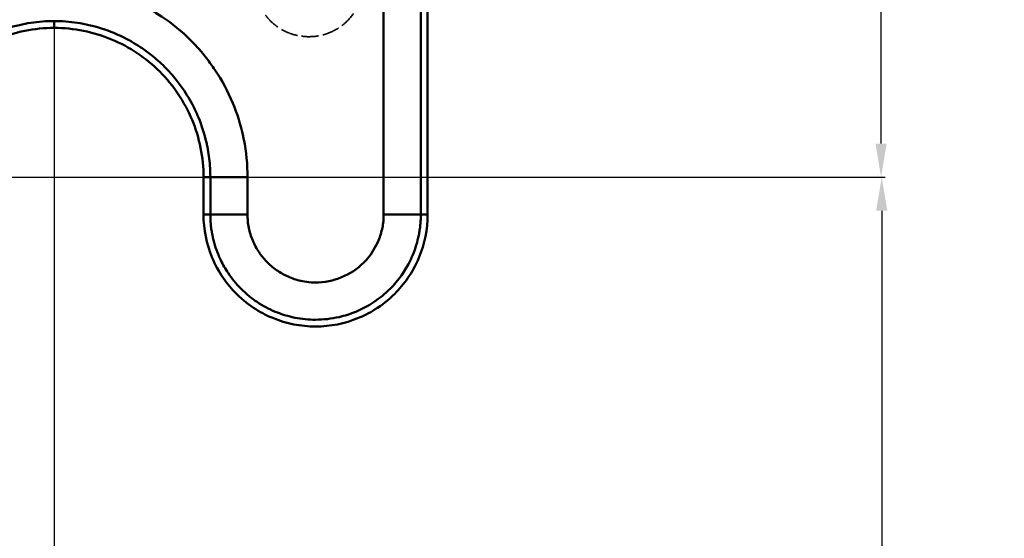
# Model space of a CAD drawing. Header units: millimetres. Extents: x 3367 to 6255, y 2001 to 4216.
# Tile 564 of 656: x 5011 to 5063, y 3877 to 3904. Entities that reach past the tile are written whole.
import ezdxf

# ---------------------------------------------------------------- set-up
doc = ezdxf.new("R2010")
doc.units = ezdxf.units.MM
doc.linetypes.add('DASHED', pattern=[0.2067, 0.1654, -0.0413])
for name, color, linetype, lineweight in [('AM_5', 3, 'Continuous', 25), ('Sichtbare Kanten(DIN)', 7, 'Continuous', 50), ('Sichtbare tangentiale Kanten(DIN)', 7, 'Continuous', 50), ('Verdeckte tangentiale Kanten(DIN)', 7, 'DASHED', 35)]:
    doc.layers.add(name, color=color, linetype=linetype, lineweight=lineweight)
doc.styles.get("Standard").update_dxf_attribs({"font": 'ISOCP.SHX'})
doc.dimstyles.new('Standard$0', dxfattribs={"dimtxt": 0.18, "dimasz": 0.18, "dimexe": 0.18, "dimexo": 0.0625, "dimgap": 0.09, "dimtad": 0, "dimtih": 1, "dimtoh": 1, "dimdec": 4, "dimzin": 0, "dimdsep": 46, "dimtxsty": 'STANDARD', "dimcen": 0.09, "dimadec": 0, "dimazin": 0, "dimtfac": 1, "dimtdec": 4, "dimtofl": 0, "dimtmove": 0, "dimatfit": 3, "dimfxl": 1, "dimtolj": 1, "dimtzin": 0, "dimarcsym": 0})

# ---------------------------------------------------------------- blocks, each defined once
blk = doc.blocks.new('*D13')
at = {"layer": 'AM_5', "color": 0, "lineweight": -2, "transparency": 16777216}
for p, q in [((4981.659, 3895.878), (5057.092, 3895.878)), ((5056.912, 3894.078), (5056.912, 3426.882)), ((5056.912, 2947.678), (5056.912, 3414.874)), ((4981.659, 2945.878), (5057.092, 2945.878))]:
    blk.add_line(p, q, dxfattribs=at)
at = {"layer": 'AM_5', "color": 0, "transparency": 16777216}
for points in [[(5056.612, 3894.078), (5057.212, 3894.078), (5056.912, 3895.878)], [(5056.612, 2947.678), (5057.212, 2947.678), (5056.912, 2945.878)]]:
    blk.add_solid(points, dxfattribs=at)
at = {"layer": 'Defpoints', "color": 0, "transparency": 16777216}
for p in [(4981.597, 3895.878), (5056.912, 3895.878), (4981.597, 2945.878)]:
    blk.add_point(p, dxfattribs=at)
at = {"layer": 'AM_5', "color": 0, "transparency": 16777216, "insert": (5056.912, 3420.878), "char_height": 10, "attachment_point": 5, "rotation": 90}
blk.add_mtext('\\A1;95', dxfattribs=at)
blk = doc.blocks.new('*D14')
at = {"layer": 'AM_5', "color": 0, "lineweight": -2, "transparency": 16777216}
for p, q in [((4967.303, 4095.878), (5057.056, 4095.878)), ((5056.876, 4094.078), (5056.876, 4001.599)), ((5056.876, 3897.678), (5056.876, 3990.157)), ((5004.66, 3895.878), (5057.056, 3895.878))]:
    blk.add_line(p, q, dxfattribs=at)
at = {"layer": 'AM_5', "color": 0, "transparency": 16777216}
for points in [[(5056.576, 4094.078), (5057.176, 4094.078), (5056.876, 4095.878)], [(5056.576, 3897.678), (5057.176, 3897.678), (5056.876, 3895.878)]]:
    blk.add_solid(points, dxfattribs=at)
at = {"layer": 'Defpoints', "color": 0, "transparency": 16777216}
for p in [(4967.24, 4095.878), (5056.876, 4095.878), (5004.597, 3895.878)]:
    blk.add_point(p, dxfattribs=at)
at = {"layer": 'AM_5', "color": 0, "transparency": 16777216, "insert": (5056.876, 3995.878), "char_height": 10, "attachment_point": 5, "rotation": 90}
blk.add_mtext('\\A1;20', dxfattribs=at)
blk = doc.blocks.new('*D16')
at = {"layer": 'AM_5', "color": 0, "lineweight": -2, "transparency": 16777216}
for p, q in [((5012.597, 3903.998), (5012.597, 3845.359)), ((3612.597, 3903.815), (3612.597, 3845.359)), ((3614.397, 3845.539), (4259.056, 3845.539)), ((5010.797, 3845.539), (4276.244, 3845.539))]:
    blk.add_line(p, q, dxfattribs=at)
at = {"layer": 'AM_5', "color": 0, "transparency": 16777216}
for points in [[(3614.397, 3845.839), (3614.397, 3845.239), (3612.597, 3845.539)], [(5010.797, 3845.839), (5010.797, 3845.239), (5012.597, 3845.539)]]:
    blk.add_solid(points, dxfattribs=at)
at = {"layer": 'Defpoints', "color": 0, "transparency": 16777216}
for p in [(5012.597, 3904.061), (3612.597, 3903.878), (5012.597, 3845.539)]:
    blk.add_point(p, dxfattribs=at)
at = {"layer": 'AM_5', "color": 0, "transparency": 16777216, "insert": (4267.65, 3845.539), "char_height": 10, "attachment_point": 5}
blk.add_mtext('\\A1;140', dxfattribs=at)

msp = doc.modelspace()

# ---------------------------------------------------------------- linework, layer by layer
at = {"layer": 'Sichtbare Kanten(DIN)'}
for p, q in [((5032.59721, 3931.73584), (5032.59721, 3893.87798)), ((5020.59721, 3893.87798), (5020.59721, 3895.87798))]:
    msp.add_line(p, q, dxfattribs=at)
for points, knots in [([(5012.59721, 3903.87798), (5011.53967, 3903.87798), (5010.49258, 3903.66794), (5008.55382, 3902.8596), (5007.67891, 3902.27331), (5006.20188, 3900.79628), (5005.61559, 3899.92137), (5004.80725, 3897.98261), (5004.59721, 3896.93552), (5004.59721, 3895.87798)], [-1.26200237, -1.26200237, -1.26200237, -1.26200237, -0.94473995, -0.94473995, -0.63100169, -0.63100169, -0.31726342, -0.31726342, -0.000001, -0.000001, -0.000001, -0.000001]), ([(5020.59721, 3895.87798), (5020.59721, 3896.93552), (5020.38717, 3897.98261), (5019.57883, 3899.92137), (5018.99254, 3900.79628), (5017.51551, 3902.27331), (5016.6406, 3902.8596), (5014.70184, 3903.66794), (5013.65475, 3903.87798), (5012.59721, 3903.87798)], [-1.26200237, -1.26200237, -1.26200237, -1.26200237, -0.94473995, -0.94473995, -0.63100169, -0.63100169, -0.31726342, -0.31726342, -0.000001, -0.000001, -0.000001, -0.000001]), ([(5032.59721, 3893.87798), (5032.59721, 3893.08236), (5032.439, 3892.29636), (5031.80095, 3890.76877), (5031.33034, 3890.12696), (5030.13196, 3888.92738), (5029.40447, 3888.54741), (5028.16316, 3888.03235), (5027.38476, 3887.87866), (5025.80966, 3887.87866), (5025.03126, 3888.03235), (5023.78995, 3888.54741), (5023.06246, 3888.92739), (5021.86408, 3890.12696), (5021.39346, 3890.76877), (5020.75542, 3892.29636), (5020.59721, 3893.08237), (5020.59721, 3893.87798)], [-2.81037062, -2.81037062, -2.81037062, -2.81037062, -2.57168622, -2.57168622, -2.31157501, -2.31157501, -1.93884454, -1.93884454, -1.40518581, -1.40518581, -0.87152708, -0.87152708, -0.49879662, -0.49879662, -0.2386854, -0.2386854, -0.000001, -0.000001, -0.000001, -0.000001])]:
    msp.add_open_spline(points, degree=3, knots=knots, dxfattribs=at)
at = {"layer": 'Sichtbare tangentiale Kanten(DIN)'}
for p, q in [((5030.23962, 3931.73584), (5030.23962, 3893.87798)), ((5032.232, 3893.87798), (5032.232, 3931.73584)), ((5012.59721, 3903.87798), (5012.59721, 3904.24318)), ((5020.59721, 3895.87798), (5020.96241, 3895.87798)), ((5020.96241, 3895.87798), (5020.96241, 3893.87798)), ((5022.9548, 3895.87798), (5020.96241, 3895.87798)), ((5022.9548, 3893.87798), (5022.9548, 3895.87798)), ((5020.96241, 3893.87798), (5020.59721, 3893.87798)), ((5022.9548, 3893.87798), (5020.96241, 3893.87798)), ((5030.23962, 3893.87798), (5032.232, 3893.87798)), ((5032.232, 3893.87798), (5032.59721, 3893.87798))]:
    msp.add_line(p, q, dxfattribs=at)
for points, knots in [([(5022.9548, 3895.87798), (5022.9548, 3896.55457), (5022.88832, 3897.23323), (5022.75576, 3897.89848), (5022.74356, 3897.95967), (5022.73081, 3898.02075), (5022.7175, 3898.0817), (5022.58613, 3898.68343), (5022.40071, 3899.273), (5022.16506, 3899.84169), (5021.90555, 3900.46797), (5021.58511, 3901.06892), (5021.2088, 3901.63241), (5021.07114, 3901.83856), (5020.92599, 3902.03969), (5020.7738, 3902.23534), (5020.51001, 3902.57445), (5020.22495, 3902.8972), (5019.92085, 3903.20108), (5019.44131, 3903.68028), (5018.91441, 3904.11258), (5018.35112, 3904.48932), (5017.98049, 3904.7372), (5017.59411, 3904.96104), (5017.19459, 3905.15904), (5016.98665, 3905.2621), (5016.77531, 3905.35808), (5016.56091, 3905.44679), (5015.34031, 3905.95183), (5014.02106, 3906.2216), (5012.69997, 3906.23487), (5012.66574, 3906.23522), (5012.63151, 3906.23539), (5012.59728, 3906.23539), (5011.24186, 3906.23534), (5009.88595, 3905.96515), (5008.63361, 3905.44687), (5008.48248, 3905.38432), (5008.33286, 3905.31815), (5008.18488, 3905.24843), (5007.71954, 3905.0292), (5007.27106, 3904.77517), (5006.84343, 3904.48921), (5006.28012, 3904.11251), (5005.75301, 3903.6804), (5005.27352, 3903.20125), (5005.01787, 3902.94578), (5004.77574, 3902.67695), (5004.54842, 3902.39629), (5004.34932, 3902.15049), (5004.16153, 3901.89556), (5003.98586, 3901.63249), (5003.60958, 3901.06898), (5003.28895, 3900.46814), (5003.02935, 3899.84183), (5002.8152, 3899.32516), (5002.64258, 3898.79116), (5002.51428, 3898.24647), (5002.48706, 3898.1309), (5002.46184, 3898.01486), (5002.43864, 3897.8984), (5002.3061, 3897.23307), (5002.23962, 3896.55438), (5002.23962, 3895.87798)], [0, 0, 0, 0, 2.0332314, 2.0332314, 2.0332314, 2.22025898, 2.22025898, 2.22025898, 4.06648806, 4.06648806, 4.06648806, 6.09970468, 6.09970468, 6.09970468, 6.84353291, 6.84353291, 6.84353291, 8.13276253, 8.13276253, 8.13276253, 10.16572725, 10.16572725, 10.16572725, 11.50335804, 11.50335804, 11.50335804, 12.19956582, 12.19956582, 12.19956582, 16.16318316, 16.16318316, 16.16318316, 16.2658755, 16.2658755, 16.2658755, 20.33228519, 20.33228519, 20.33228519, 20.82300828, 20.82300828, 20.82300828, 22.36616794, 22.36616794, 22.36616794, 24.39899045, 24.39899045, 24.39899045, 25.4828334, 25.4828334, 25.4828334, 26.43205221, 26.43205221, 26.43205221, 28.46532728, 28.46532728, 28.46532728, 30.14265852, 30.14265852, 30.14265852, 30.49853238, 30.49853238, 30.49853238, 32.53175082, 32.53175082, 32.53175082, 32.53175082]), ([(5004.232, 3895.87798), (5004.232, 3896.08607), (5004.23981, 3896.29417), (5004.25538, 3896.50197), (5004.28068, 3896.83974), (5004.32652, 3897.17679), (5004.39268, 3897.50964), (5004.40793, 3897.58635), (5004.42425, 3897.66284), (5004.44165, 3897.73907), (5004.54612, 3898.19695), (5004.68908, 3898.6454), (5004.86858, 3899.07874), (5004.92843, 3899.22325), (5004.99236, 3899.36607), (5005.06023, 3899.507), (5005.22987, 3899.85925), (5005.42423, 3900.19975), (5005.64148, 3900.52496), (5005.77181, 3900.72007), (5005.91039, 3900.90968), (5006.05667, 3901.09313), (5006.25173, 3901.33776), (5006.46049, 3901.57145), (5006.68172, 3901.79268), (5006.90294, 3902.0139), (5007.13663, 3902.22266), (5007.38123, 3902.41775), (5007.56466, 3902.56405), (5007.75428, 3902.70271), (5007.94936, 3902.83313), (5008.27457, 3903.05056), (5008.61493, 3903.24509), (5008.96726, 3903.41473), (5009.10825, 3903.48262), (5009.25111, 3903.5465), (5009.39567, 3903.60629), (5009.8291, 3903.78554), (5010.27788, 3903.92805), (5010.73577, 3904.03251), (5011.14286, 3904.12538), (5011.55734, 3904.18812), (5011.97305, 3904.21956), (5012.1809, 3904.23527), (5012.38905, 3904.24318), (5012.59721, 3904.24318)], [0, 0, 0, 0, 0.04761018, 0.04761018, 0.04761018, 0.12499593, 0.12499593, 0.12499593, 0.14283054, 0.14283054, 0.14283054, 0.24995185, 0.24995185, 0.24995185, 0.28567346, 0.28567346, 0.28567346, 0.37495974, 0.37495974, 0.37495974, 0.42852665, 0.42852665, 0.42852665, 0.49995811, 0.49995811, 0.49995811, 0.571388, 0.571388, 0.571388, 0.62495432, 0.62495432, 0.62495432, 0.71425542, 0.71425542, 0.71425542, 0.74999098, 0.74999098, 0.74999098, 0.85712678, 0.85712678, 0.85712678, 0.95237559, 0.95237559, 0.95237559, 1, 1, 1, 1]), ([(5012.59721, 3904.24318), (5012.80537, 3904.24318), (5013.01352, 3904.23527), (5013.22138, 3904.21956), (5013.63708, 3904.18812), (5014.05156, 3904.12538), (5014.45865, 3904.03251), (5014.91656, 3903.92804), (5015.36536, 3903.78553), (5015.79879, 3903.60627), (5015.94334, 3903.54649), (5016.08619, 3903.48261), (5016.22717, 3903.41473), (5016.57951, 3903.24508), (5016.91988, 3903.05054), (5017.2451, 3902.83311), (5017.44016, 3902.70269), (5017.62977, 3902.56404), (5017.81319, 3902.41775), (5018.05779, 3902.22265), (5018.29149, 3902.01388), (5018.51272, 3901.79266), (5018.73394, 3901.57143), (5018.94269, 3901.33776), (5019.13775, 3901.09313), (5019.28403, 3900.90967), (5019.42261, 3900.72006), (5019.55295, 3900.52494), (5019.7702, 3900.19974), (5019.96456, 3899.85925), (5020.13419, 3899.50701), (5020.20206, 3899.36607), (5020.26599, 3899.22325), (5020.32585, 3899.07874), (5020.50534, 3898.6454), (5020.64829, 3898.19695), (5020.75277, 3897.73908), (5020.77017, 3897.66284), (5020.78649, 3897.58635), (5020.80174, 3897.50964), (5020.8679, 3897.17679), (5020.91374, 3896.83974), (5020.93904, 3896.50198), (5020.95461, 3896.29417), (5020.96241, 3896.08608), (5020.96241, 3895.87798)], [0, 0, 0, 0, 0.04762453, 0.04762453, 0.04762453, 0.14287359, 0.14287359, 0.14287359, 0.25001272, 0.25001272, 0.25001272, 0.28574496, 0.28574496, 0.28574496, 0.37504863, 0.37504863, 0.37504863, 0.42861215, 0.42861215, 0.42861215, 0.50004399, 0.50004399, 0.50004399, 0.5714732, 0.5714732, 0.5714732, 0.62504171, 0.62504171, 0.62504171, 0.71432617, 0.71432617, 0.71432617, 0.75004894, 0.75004894, 0.75004894, 0.85716909, 0.85716909, 0.85716909, 0.87500424, 0.87500424, 0.87500424, 0.9523897, 0.9523897, 0.9523897, 1, 1, 1, 1]), ([(5020.96241, 3893.87798), (5020.96374, 3893.78591), (5020.96506, 3893.69378), (5020.96925, 3893.60174), (5020.97344, 3893.50978), (5020.98048, 3893.4179), (5020.98968, 3893.32614), (5020.99912, 3893.232), (5021.01081, 3893.13797), (5021.02486, 3893.04409), (5021.03808, 3892.9557), (5021.05339, 3892.86746), (5021.07083, 3892.7795), (5021.14226, 3892.41923), (5021.24969, 3892.06378), (5021.39084, 3891.72287), (5021.43117, 3891.62548), (5021.47423, 3891.52927), (5021.51991, 3891.43444), (5021.63442, 3891.19673), (5021.76537, 3890.96762), (5021.91145, 3890.74889), (5022.11647, 3890.44191), (5022.35125, 3890.15534), (5022.61173, 3889.8947), (5022.76073, 3889.74561), (5022.91814, 3889.60501), (5023.08297, 3889.47357), (5023.20653, 3889.37505), (5023.33428, 3889.28168), (5023.46575, 3889.19379), (5023.77229, 3888.98887), (5024.09904, 3888.81383), (5024.43994, 3888.67255), (5024.73209, 3888.55148), (5025.03463, 3888.4552), (5025.34278, 3888.38482), (5025.39418, 3888.37308), (5025.44574, 3888.36206), (5025.49744, 3888.35177), (5025.85932, 3888.2797), (5026.22802, 3888.24313), (5026.59709, 3888.24334), (5027.01855, 3888.24358), (5027.44049, 3888.29177), (5027.85134, 3888.38541), (5028.15946, 3888.45564), (5028.46209, 3888.5516), (5028.75428, 3888.67248), (5029.24156, 3888.87408), (5029.69978, 3889.14505), (5030.11147, 3889.47338), (5030.27633, 3889.60487), (5030.43368, 3889.74549), (5030.58259, 3889.89461), (5031.02831, 3890.34097), (5031.39883, 3890.86333), (5031.67436, 3891.43448), (5031.72008, 3891.52926), (5031.7632, 3891.62545), (5031.80356, 3891.72281), (5031.94486, 3892.06374), (5032.05205, 3892.41913), (5032.12347, 3892.77951), (5032.1409, 3892.86746), (5032.15622, 3892.95571), (5032.16946, 3893.0441), (5032.18352, 3893.13797), (5032.19524, 3893.232), (5032.20469, 3893.32614), (5032.21391, 3893.41791), (5032.22096, 3893.50978), (5032.22515, 3893.60174), (5032.22935, 3893.69378), (5032.23068, 3893.78591), (5032.232, 3893.87798)], [0, 0, 0, 0, 0.01573878, 0.01573878, 0.01573878, 0.03146254, 0.03146254, 0.03146254, 0.04759307, 0.04759307, 0.04759307, 0.06278315, 0.06278315, 0.06278315, 0.12500414, 0.12500414, 0.12500414, 0.1427792, 0.1427792, 0.1427792, 0.18733431, 0.18733431, 0.18733431, 0.24986694, 0.24986694, 0.24986694, 0.28563442, 0.28563442, 0.28563442, 0.31244548, 0.31244548, 0.31244548, 0.37496093, 0.37496093, 0.37496093, 0.42853623, 0.42853623, 0.42853623, 0.43747248, 0.43747248, 0.43747248, 0.5000237, 0.5000237, 0.5000237, 0.57145509, 0.57145509, 0.57145509, 0.62502408, 0.62502408, 0.62502408, 0.71436, 0.71436, 0.71436, 0.75013499, 0.75013499, 0.75013499, 0.85721897, 0.85721897, 0.85721897, 0.87499038, 0.87499038, 0.87499038, 0.93721805, 0.93721805, 0.93721805, 0.95240632, 0.95240632, 0.95240632, 0.96853696, 0.96853696, 0.96853696, 0.98426144, 0.98426144, 0.98426144, 1, 1, 1, 1]), ([(5030.23962, 3893.87798), (5030.23962, 3893.81966), (5030.2395, 3893.76124), (5030.23739, 3893.7027), (5030.23527, 3893.64416), (5030.23116, 3893.5855), (5030.22554, 3893.52684), (5030.2143, 3893.40952), (5030.19706, 3893.29222), (5030.17383, 3893.17567), (5030.12738, 3892.94263), (5030.05696, 3892.71262), (5029.96462, 3892.49084), (5029.81865, 3892.14028), (5029.61796, 3891.81054), (5029.37422, 3891.52142), (5029.34911, 3891.49163), (5029.32351, 3891.46228), (5029.29746, 3891.43334), (5029.25706, 3891.38844), (5029.21552, 3891.34462), (5029.17286, 3891.30196), (5028.83522, 3890.96429), (5028.42814, 3890.69942), (5027.98628, 3890.51748), (5027.54532, 3890.3359), (5027.06966, 3890.23689), (5026.59574, 3890.2357), (5026.51732, 3890.23551), (5026.43895, 3890.23799), (5026.36076, 3890.24312), (5026.20239, 3890.25352), (5026.04482, 3890.27478), (5025.88917, 3890.30657), (5025.65669, 3890.35405), (5025.42851, 3890.42503), (5025.20878, 3890.51703), (5024.98905, 3890.60904), (5024.77778, 3890.72208), (5024.57895, 3890.85402), (5024.38017, 3890.98592), (5024.19382, 3891.1367), (5024.024, 3891.30428), (5023.86882, 3891.45741), (5023.72743, 3891.62457), (5023.60292, 3891.80372), (5023.59122, 3891.82057), (5023.57965, 3891.83751), (5023.56823, 3891.85456), (5023.43533, 3892.05294), (5023.32193, 3892.26518), (5023.22989, 3892.48649), (5023.13785, 3892.7078), (5023.06722, 3892.93819), (5023.02072, 3893.17188), (5022.99744, 3893.28886), (5022.98021, 3893.40666), (5022.96896, 3893.52459), (5022.96334, 3893.58357), (5022.95921, 3893.64259), (5022.95708, 3893.7015), (5022.95494, 3893.76042), (5022.9548, 3893.81924), (5022.9548, 3893.87798)], [0, 0, 0, 0, 0.17881874, 0.17881874, 0.17881874, 0.35765289, 0.35765289, 0.35765289, 0.71533645, 0.71533645, 0.71533645, 1.43052639, 1.43052639, 1.43052639, 2.56102181, 2.56102181, 2.56102181, 2.67750076, 2.67750076, 2.67750076, 2.85821881, 2.85821881, 2.85821881, 4.28876452, 4.28876452, 4.28876452, 5.71637235, 5.71637235, 5.71637235, 5.95259345, 5.95259345, 5.95259345, 6.43104219, 6.43104219, 6.43104219, 7.14566393, 7.14566393, 7.14566393, 7.86033564, 7.86033564, 7.86033564, 8.57481276, 8.57481276, 8.57481276, 9.22768614, 9.22768614, 9.22768614, 9.28907498, 9.28907498, 9.28907498, 10.00332272, 10.00332272, 10.00332272, 10.71756036, 10.71756036, 10.71756036, 11.0751042, 11.0751042, 11.0751042, 11.25391094, 11.25391094, 11.25391094, 11.43270897, 11.43270897, 11.43270897, 11.43270897])]:
    msp.add_open_spline(points, degree=3, knots=knots, dxfattribs=at)
at = {"layer": 'Verdeckte tangentiale Kanten(DIN)'}
msp.add_line((5012.59721, 3904.24318), (5012.59721, 3904.24318), dxfattribs=at)
at = {"layer": 'Verdeckte tangentiale Kanten(DIN)', "ltscale": 5.52634}
msp.add_open_spline([(5023.92376, 3904.54715), (5023.94682, 3904.51773), (5023.9699, 3904.48829), (5023.99374, 3904.4594), (5024.01757, 3904.43051), (5024.04217, 3904.40216), (5024.06732, 3904.37425), (5024.11762, 3904.31843), (5024.17011, 3904.26434), (5024.22471, 3904.21227), (5024.3339, 3904.10812), (5024.4515, 3904.01198), (5024.5761, 3903.92541), (5024.74853, 3903.8056), (5024.93437, 3903.70413), (5025.12818, 3903.62413), (5025.21422, 3903.58861), (5025.30196, 3903.55726), (5025.39098, 3903.53033), (5025.68075, 3903.44268), (5025.98411, 3903.40194), (5026.28655, 3903.40667), (5026.58882, 3903.41138), (5026.89018, 3903.46151), (5027.17555, 3903.55802), (5027.20517, 3903.56803), (5027.23461, 3903.57854), (5027.26386, 3903.58954), (5027.51655, 3903.68456), (5027.75571, 3903.81623), (5027.97306, 3903.97764), (5028.21574, 3904.15787), (5028.43121, 3904.37517), (5028.60819, 3904.62082), (5028.69922, 3904.74716), (5028.78006, 3904.881), (5028.8497, 3905.02038), (5028.91534, 3905.15175), (5028.97119, 3905.28838), (5029.01617, 3905.42839), (5029.06254, 3905.57274), (5029.09738, 3905.72068), (5029.12068, 3905.86995), (5029.13234, 3905.94459), (5029.14111, 3906.01956), (5029.14709, 3906.0946), (5029.15008, 3906.13212), (5029.15237, 3906.16966), (5029.15373, 3906.20718), (5029.15509, 3906.2447), (5029.15552, 3906.2822), (5029.15595, 3906.31966)], degree=3, knots=[0, 0, 0, 0, 0.11333742, 0.11333742, 0.11333742, 0.22668161, 0.22668161, 0.22668161, 0.45337499, 0.45337499, 0.45337499, 0.90672025, 0.90672025, 0.90672025, 1.53409181, 1.53409181, 1.53409181, 1.81259935, 1.81259935, 1.81259935, 2.71916907, 2.71916907, 2.71916907, 3.62526992, 3.62526992, 3.62526992, 3.71929022, 3.71929022, 3.71929022, 4.53136234, 4.53136234, 4.53136234, 5.43812059, 5.43812059, 5.43812059, 5.90448864, 5.90448864, 5.90448864, 6.34408487, 6.34408487, 6.34408487, 6.7972779, 6.7972779, 6.7972779, 7.02389385, 7.02389385, 7.02389385, 7.13721279, 7.13721279, 7.13721279, 7.25053784, 7.25053784, 7.25053784, 7.25053784], dxfattribs=at)

# ---------------------------------------------------------------- dimensions: what is measured, and where the dimension line sits
at = {"layer": 'AM_5'}
for base, p1, p2, text, picture, middle in [((5056.87615, 4095.87798), (5004.59721, 3895.87798), (4967.24039, 4095.87798), '20', '*D14', (5056.87615, 3995.87798)), ((5056.91248, 3895.87798), (4981.5967, 2945.87798), (4981.5967, 3895.87798), '95', '*D13', (5056.91248, 3420.87798))]:
    dim = msp.add_linear_dim(base=base, p1=p1, p2=p2, angle=90, text=text, dimstyle='Standard$0', override={"dimtxt": 10, "dimasz": 1.8, "dimtih": 0, "dimtoh": 0}, dxfattribs=at)
    dim.commit()
    dim.dimension.update_dxf_attribs({"geometry": picture, "text_midpoint": middle})
dim = msp.add_linear_dim(base=(5012.59721, 3845.5395), p1=(3612.59721, 3903.87798), p2=(5012.59721, 3904.06058), angle=360, text='140', dimstyle='Standard$0', override={"dimtxt": 10, "dimasz": 1.8}, dxfattribs=at)
dim.commit()
dim.dimension.update_dxf_attribs({"geometry": '*D16', "text_midpoint": (4267.64998, 3845.5395), "dimtype": 160})

doc.saveas('drawing.dxf')
